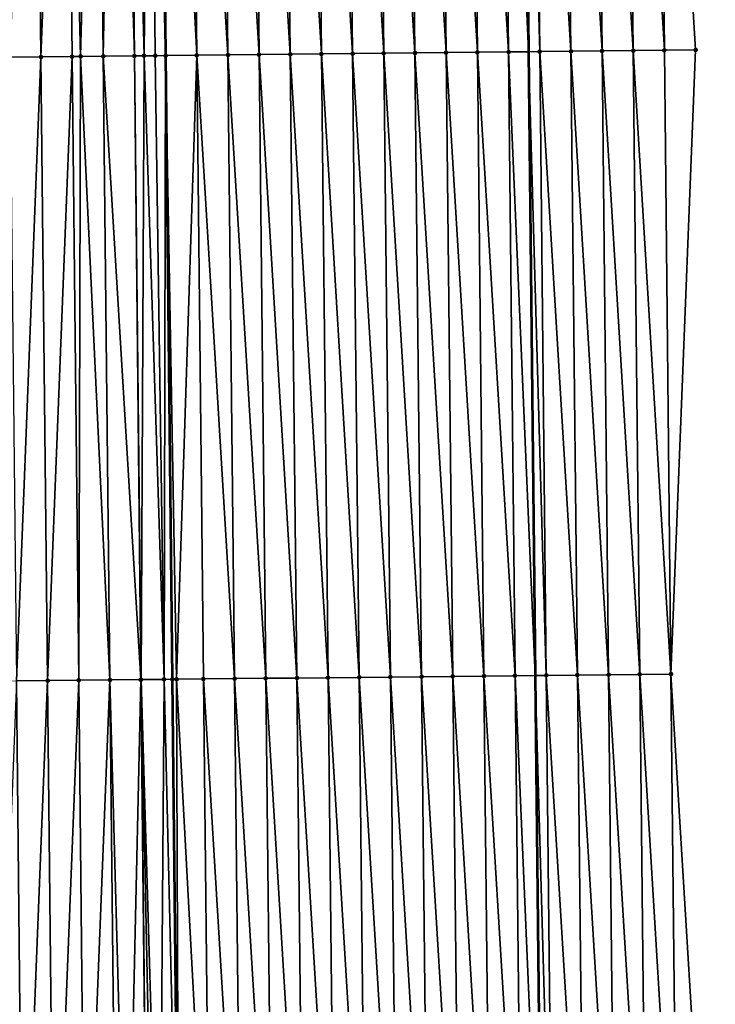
# Model space of a CAD drawing. Header units: feet. Extents: x 2007189 to 2022806, y 818621 to 837694.
# Tile 312 of 656: x 2011378 to 2011400, y 828697 to 828728. Entities that reach past the tile are written whole.
import ezdxf

# ---------------------------------------------------------------- set-up
doc = ezdxf.new("R2010")
doc.units = ezdxf.units.FT
doc.header["$MEASUREMENT"] = 0
for name, color, linetype, lineweight in [('EP_Travel Lane', 172, 'Continuous', 53), ('Road Shots', 141, 'Continuous', 100), ('Road X-Section', 40, 'Continuous', 13), ('STRIPING', 60, 'Continuous', 53)]:
    doc.layers.add(name, color=color, linetype=linetype, lineweight=lineweight)
doc.layers.add('I-77-MM17-21_SB-Surface-Border', color=7, linetype='Continuous')
doc.layers.add('I-77-MM17-21_SB-Surface-TIN', color=7, linetype='Continuous')

msp = doc.modelspace()

# ---------------------------------------------------------------- linework, layer by layer
at = {"layer": 'EP_Travel Lane'}
msp.add_polyline3d([(2011393.914893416, 828767.3816504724, 315.4839442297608), (2011394.126564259, 828747.3831386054, 315.3624302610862), (2011394.338235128, 828727.3846243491, 315.241375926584), (2011394.549908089, 828707.3859123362, 315.1546613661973), (2011394.761578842, 828687.3874090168, 315.0317053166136), (2011394.973251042, 828667.3887689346, 314.9325063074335), (2011395.18492275, 828647.3901753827, 314.8252060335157), (2011395.396594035, 828627.3916217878, 314.7109693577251), (2011395.58455164, 828607.3902502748, 314.5817992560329), (2011395.768281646, 828587.3914331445, 314.459898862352)], dxfattribs=at)
at = {"layer": 'I-77-MM17-21_SB-Surface-Border', "color": 3, "linetype": 'Continuous', "lineweight": -3}
msp.add_polyline3d([(2011398.268655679, 828767.4284774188, 315.3537378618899), (2011398.480310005, 828747.4299312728, 315.2381459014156), (2011399.69190534, 828727.4422504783, 315.0735015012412), (2011398.903618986, 828707.4328078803, 315.012427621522), (2011400.115215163, 828687.4450476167, 314.861600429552), (2011400.326870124, 828667.4464414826, 314.7564678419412), (2011399.538583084, 828647.4370634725, 314.6841787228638), (2011399.750237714, 828627.438488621, 314.5736068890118), (2011398.958411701, 828607.4260055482, 314.4802499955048), (2011400.165808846, 828587.4380073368, 314.3315114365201)], dxfattribs=at)
at = {"layer": 'I-77-MM17-21_SB-Surface-TIN', "color": 128, "linetype": 'Continuous', "lineweight": -3}
for points in [[(2011385.692705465, 828727.2925669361, 315.3383063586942), (2011385.481052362, 828747.2909975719, 315.4739449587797), (2011384.481109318, 828747.280324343, 315.4896528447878)], [(2011386.692648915, 828727.3032017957, 315.3292714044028), (2011386.480995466, 828747.3016650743, 315.4592327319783), (2011385.481052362, 828747.2909975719, 315.4739449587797)], [(2011385.692705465, 828727.2925669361, 315.3383063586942), (2011386.692648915, 828727.3032017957, 315.3292714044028), (2011385.481052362, 828747.2909975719, 315.4739449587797)], [(2011387.692592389, 828727.3138343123, 315.3206438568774), (2011387.480938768, 828747.3123139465, 315.4477597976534), (2011386.480995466, 828747.3016650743, 315.4592327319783)], [(2011386.692648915, 828727.3032017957, 315.3292714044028), (2011387.692592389, 828727.3138343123, 315.3206438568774), (2011386.480995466, 828747.3016650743, 315.4592327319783)], [(2011388.692535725, 828727.3244798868, 315.3097458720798), (2011388.480881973, 828747.3229718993, 315.4347079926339), (2011387.480938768, 828747.3123139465, 315.4477597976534)], [(2011387.692592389, 828727.3138343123, 315.3206438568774), (2011388.692535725, 828727.3244798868, 315.3097458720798), (2011387.480938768, 828747.3123139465, 315.4477597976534)], [(2011389.692479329, 828727.3351001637, 315.3032464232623), (2011389.480825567, 828747.3335931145, 315.4280437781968), (2011388.480881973, 828747.3229718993, 315.4347079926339)], [(2011388.692535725, 828727.3244798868, 315.3097458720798), (2011389.692479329, 828727.3351001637, 315.3032464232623), (2011388.480881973, 828747.3229718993, 315.4347079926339)], [(2011390.692422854, 828727.345728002, 315.2954322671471), (2011390.48076905, 828747.3442247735, 315.419563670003), (2011389.480825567, 828747.3335931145, 315.4280437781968)], [(2011389.692479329, 828727.3351001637, 315.3032464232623), (2011390.692422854, 828727.345728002, 315.2954322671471), (2011389.480825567, 828747.3335931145, 315.4280437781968)], [(2011391.692366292, 828727.356363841, 315.2862270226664), (2011391.480712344, 828747.3548742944, 315.4079779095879), (2011390.48076905, 828747.3442247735, 315.419563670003)], [(2011390.692422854, 828727.345728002, 315.2954322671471), (2011391.692366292, 828727.356363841, 315.2862270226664), (2011390.48076905, 828747.3442247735, 315.419563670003)], [(2011392.692309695, 828727.367003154, 315.2764177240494), (2011392.480655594, 828747.3655280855, 315.3956497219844), (2011391.480712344, 828747.3548742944, 315.4079779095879)], [(2011391.692366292, 828727.356363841, 315.2862270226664), (2011392.692309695, 828727.367003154, 315.2764177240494), (2011391.480712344, 828747.3548742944, 315.4079779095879)], [(2011393.692252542, 828727.3776949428, 315.2574844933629), (2011393.480598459, 828747.3762181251, 315.3770189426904), (2011392.480655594, 828747.3655280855, 315.3956497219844)], [(2011392.692309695, 828727.367003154, 315.2764177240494), (2011393.692252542, 828727.3776949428, 315.2574844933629), (2011392.480655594, 828747.3655280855, 315.3956497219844)], [(2011393.480598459, 828747.3762181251, 315.3770189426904), (2011394.338235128, 828727.3846243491, 315.241375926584), (2011394.126564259, 828747.3831386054, 315.3624302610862)], [(2011393.692252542, 828727.3776949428, 315.2574844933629), (2011394.338235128, 828727.3846243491, 315.241375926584), (2011393.480598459, 828747.3762181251, 315.3770189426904)], [(2011394.692195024, 828727.3884212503, 315.2325493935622), (2011394.480541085, 828747.3869308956, 315.3544359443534), (2011394.126564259, 828747.3831386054, 315.3624302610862)], [(2011394.692195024, 828727.3884212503, 315.2325493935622), (2011394.126564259, 828747.3831386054, 315.3624302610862), (2011394.338235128, 828727.3846243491, 315.241375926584)], [(2011395.692137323, 828727.3991648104, 315.204614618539), (2011395.480483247, 828747.397687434, 315.3242430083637), (2011394.480541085, 828747.3869308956, 315.3544359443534)], [(2011394.692195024, 828727.3884212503, 315.2325493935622), (2011395.692137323, 828727.3991648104, 315.204614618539), (2011394.480541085, 828747.3869308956, 315.3544359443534)], [(2011396.692079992, 828727.4098734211, 315.1827564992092), (2011396.480425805, 828747.4084064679, 315.3005709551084), (2011395.480483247, 828747.397687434, 315.3242430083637)], [(2011395.692137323, 828727.3991648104, 315.204614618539), (2011396.692079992, 828727.4098734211, 315.1827564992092), (2011395.480483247, 828747.397687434, 315.3242430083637)], [(2011397.692022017, 828727.4206428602, 315.1503221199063), (2011397.480368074, 828747.4191529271, 315.2721304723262), (2011396.480425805, 828747.4084064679, 315.3005709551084)], [(2011396.692079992, 828727.4098734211, 315.1827564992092), (2011397.692022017, 828727.4206428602, 315.1503221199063), (2011396.480425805, 828747.4084064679, 315.3005709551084)], [(2011398.691963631, 828727.4314511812, 315.1111273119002), (2011398.480310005, 828747.4299312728, 315.2381459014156), (2011397.480368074, 828747.4191529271, 315.2721304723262)], [(2011397.692022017, 828727.4206428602, 315.1503221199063), (2011398.691963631, 828727.4314511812, 315.1111273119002), (2011397.480368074, 828747.4191529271, 315.2721304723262)], [(2011398.691963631, 828727.4314511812, 315.1111273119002), (2011399.69190534, 828727.4422504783, 315.0735015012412), (2011398.480310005, 828747.4299312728, 315.2381459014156)], [(2011377.693151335, 828727.2081054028, 315.3032481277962), (2011378.48144304, 828747.2170424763, 315.4521918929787), (2011377.481497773, 828747.2065793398, 315.4313708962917)], [(2011377.693151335, 828727.2081054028, 315.3032481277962), (2011378.693096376, 828727.2185898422, 315.3203668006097), (2011378.48144304, 828747.2170424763, 315.4521918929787)], [(2011378.693096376, 828727.2185898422, 315.3203668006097), (2011379.481388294, 828747.2275068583, 315.4727963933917), (2011378.48144304, 828747.2170424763, 315.4521918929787)], [(2011378.693096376, 828727.2185898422, 315.3203668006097), (2011379.693041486, 828727.2290678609, 315.3386019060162), (2011379.481388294, 828747.2275068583, 315.4727963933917)], [(2011379.965943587, 828727.2319288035, 315.3433503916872), (2011380.481333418, 828747.2379834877, 315.4912713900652), (2011379.481388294, 828747.2275068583, 315.4727963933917)], [(2011379.693041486, 828727.2290678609, 315.3386019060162), (2011379.965943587, 828727.2319288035, 315.3433503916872), (2011379.481388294, 828747.2275068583, 315.4727963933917)], [(2011379.965943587, 828727.2319288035, 315.3433503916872), (2011380.692986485, 828727.2395562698, 315.3550303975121), (2011380.481333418, 828747.2379834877, 315.4912713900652)], [(2011380.692986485, 828727.2395562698, 315.3550303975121), (2011381.080868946, 828747.244277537, 315.5001591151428), (2011380.481333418, 828747.2379834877, 315.4912713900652)], [(2011380.692986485, 828727.2395562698, 315.3550303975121), (2011381.692931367, 828727.2500558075, 315.3695239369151), (2011381.080868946, 828747.244277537, 315.5001591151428)], [(2011381.692931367, 828727.2500558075, 315.3695239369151), (2011381.481278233, 828747.2484893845, 315.5046576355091), (2011381.080868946, 828747.244277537, 315.5001591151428)], [(2011382.004021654, 828727.2533352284, 315.3717839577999), (2011382.177665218, 828747.2558331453, 315.5092536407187), (2011381.481278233, 828747.2484893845, 315.5046576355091)], [(2011381.692931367, 828727.2500558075, 315.3695239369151), (2011382.004021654, 828727.2533352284, 315.3717839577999), (2011381.481278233, 828747.2484893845, 315.5046576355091)], [(2011382.004021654, 828727.2533352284, 315.3717839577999), (2011382.359144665, 828727.2570897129, 315.3724716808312), (2011382.177665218, 828747.2558331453, 315.5092536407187)], [(2011382.177665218, 828747.2558331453, 315.5092536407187), (2011382.692867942, 828727.2606274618, 315.3714646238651), (2011382.481215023, 828747.2590406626, 315.5101395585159)], [(2011382.359144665, 828727.2570897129, 315.3724716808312), (2011382.692867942, 828727.2606274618, 315.3714646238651), (2011382.177665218, 828747.2558331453, 315.5092536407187)], [(2011382.664018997, 828747.2609744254, 315.510302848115), (2011382.481215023, 828747.2590406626, 315.5101395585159), (2011382.692867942, 828727.2606274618, 315.3714646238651)], [(2011383.692818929, 828727.2712628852, 315.3623455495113), (2011383.481166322, 828747.269646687, 315.5061304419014), (2011382.664018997, 828747.2609744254, 315.510302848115)], [(2011383.692818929, 828727.2712628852, 315.3623455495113), (2011382.664018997, 828747.2609744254, 315.510302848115), (2011382.692867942, 828727.2606274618, 315.3714646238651)], [(2011384.692762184, 828727.2819161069, 315.3501179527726), (2011384.481109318, 828747.280324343, 315.4896528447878), (2011383.481166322, 828747.269646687, 315.5061304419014)], [(2011383.692818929, 828727.2712628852, 315.3623455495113), (2011384.692762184, 828727.2819161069, 315.3501179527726), (2011383.481166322, 828747.269646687, 315.5061304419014)], [(2011384.692762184, 828727.2819161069, 315.3501179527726), (2011385.692705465, 828727.2925669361, 315.3383063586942), (2011384.481109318, 828747.280324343, 315.4896528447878)], [(2011396.903735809, 828707.411186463, 315.0916507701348), (2011396.692079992, 828727.4098734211, 315.1827564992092), (2011395.692137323, 828727.3991648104, 315.204614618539)], [(2011397.903677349, 828707.422001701, 315.0512516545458), (2011397.692022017, 828727.4206428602, 315.1503221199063), (2011396.692079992, 828727.4098734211, 315.1827564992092)], [(2011396.903735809, 828707.411186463, 315.0916507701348), (2011397.903677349, 828707.422001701, 315.0512516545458), (2011396.692079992, 828727.4098734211, 315.1827564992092)], [(2011398.903618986, 828707.4328078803, 315.012427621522), (2011398.691963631, 828727.4314511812, 315.1111273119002), (2011397.692022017, 828727.4206428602, 315.1503221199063)], [(2011397.903677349, 828707.422001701, 315.0512516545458), (2011398.903618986, 828707.4328078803, 315.012427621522), (2011397.692022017, 828727.4206428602, 315.1503221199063)], [(2011398.903618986, 828707.4328078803, 315.012427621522), (2011399.69190534, 828727.4422504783, 315.0735015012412), (2011398.691963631, 828727.4314511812, 315.1111273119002)], [(2011377.904805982, 828707.2095287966, 315.1929862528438), (2011378.693096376, 828727.2185898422, 315.3203668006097), (2011377.693151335, 828727.2081054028, 315.3032481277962)], [(2011377.904805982, 828707.2095287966, 315.1929862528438), (2011378.904751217, 828707.2199950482, 315.213265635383), (2011378.693096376, 828727.2185898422, 315.3203668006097)], [(2011378.904751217, 828707.2199950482, 315.213265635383), (2011379.693041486, 828727.2290678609, 315.3386019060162), (2011378.693096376, 828727.2185898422, 315.3203668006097)], [(2011378.904751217, 828707.2199950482, 315.213265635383), (2011379.904696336, 828707.2304722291, 315.2316447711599), (2011379.693041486, 828727.2290678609, 315.3386019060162)], [(2011379.904696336, 828707.2304722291, 315.2316447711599), (2011379.965943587, 828727.2319288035, 315.3433503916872), (2011379.693041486, 828727.2290678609, 315.3386019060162)], [(2011379.904696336, 828707.2304722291, 315.2316447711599), (2011380.904641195, 828707.2409738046, 315.2457823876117), (2011379.965943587, 828727.2319288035, 315.3433503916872)], [(2011380.904641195, 828707.2409738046, 315.2457823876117), (2011380.692986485, 828727.2395562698, 315.3550303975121), (2011379.965943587, 828727.2319288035, 315.3433503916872)], [(2011381.897068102, 828707.2513741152, 315.2636923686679), (2011381.692931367, 828727.2500558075, 315.3695239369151), (2011380.692986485, 828727.2395562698, 315.3550303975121)], [(2011380.904641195, 828707.2409738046, 315.2457823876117), (2011381.897068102, 828707.2513741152, 315.2636923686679), (2011380.692986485, 828727.2395562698, 315.3550303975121)], [(2011381.904586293, 828707.2514529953, 315.2638120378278), (2011382.004021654, 828727.2533352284, 315.3717839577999), (2011381.692931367, 828727.2500558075, 315.3695239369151)], [(2011381.897068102, 828707.2513741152, 315.2636923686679), (2011381.904586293, 828707.2514529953, 315.2638120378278), (2011381.692931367, 828727.2500558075, 315.3695239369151)], [(2011381.904586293, 828707.2514529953, 315.2638120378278), (2011382.644169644, 828707.2592313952, 315.272324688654), (2011382.004021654, 828727.2533352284, 315.3717839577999)], [(2011382.644169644, 828707.2592313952, 315.272324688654), (2011382.359144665, 828727.2570897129, 315.3724716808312), (2011382.004021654, 828727.2533352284, 315.3717839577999)], [(2011382.644169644, 828707.2592313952, 315.272324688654), (2011382.692867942, 828727.2606274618, 315.3714646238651), (2011382.359144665, 828727.2570897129, 315.3724716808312)], [(2011382.644169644, 828707.2592313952, 315.272324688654), (2011382.904523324, 828707.2619815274, 315.2732488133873), (2011382.692867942, 828727.2606274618, 315.3714646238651)], [(2011383.044337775, 828707.2634603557, 315.2734044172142), (2011383.692818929, 828727.2712628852, 315.3623455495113), (2011382.692867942, 828727.2606274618, 315.3714646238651)], [(2011383.044337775, 828707.2634603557, 315.2734044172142), (2011382.692867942, 828727.2606274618, 315.3714646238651), (2011382.904523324, 828707.2619815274, 315.2732488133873)], [(2011383.044337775, 828707.2634603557, 315.2734044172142), (2011383.904474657, 828707.2725842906, 315.2698067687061), (2011383.692818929, 828727.2712628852, 315.3623455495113)], [(2011384.904417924, 828707.2832363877, 315.2577730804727), (2011384.692762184, 828727.2819161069, 315.3501179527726), (2011383.692818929, 828727.2712628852, 315.3623455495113)], [(2011383.904474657, 828707.2725842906, 315.2698067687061), (2011384.904417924, 828707.2832363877, 315.2577730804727), (2011383.692818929, 828727.2712628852, 315.3623455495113)], [(2011385.904361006, 828707.2939059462, 315.2427033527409), (2011385.692705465, 828727.2925669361, 315.3383063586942), (2011384.692762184, 828727.2819161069, 315.3501179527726)], [(2011384.904417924, 828707.2832363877, 315.2577730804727), (2011385.904361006, 828707.2939059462, 315.2427033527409), (2011384.692762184, 828727.2819161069, 315.3501179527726)], [(2011386.904304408, 828707.3045453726, 315.2328727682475), (2011386.692648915, 828727.3032017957, 315.3292714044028), (2011385.692705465, 828727.2925669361, 315.3383063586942)], [(2011385.904361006, 828707.2939059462, 315.2427033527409), (2011386.904304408, 828707.3045453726, 315.2328727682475), (2011385.692705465, 828727.2925669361, 315.3383063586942)], [(2011387.904247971, 828707.3151695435, 315.225694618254), (2011387.692592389, 828727.3138343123, 315.3206438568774), (2011386.692648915, 828727.3032017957, 315.3292714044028)], [(2011386.904304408, 828707.3045453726, 315.2328727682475), (2011387.904247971, 828707.3151695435, 315.225694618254), (2011386.692648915, 828727.3032017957, 315.3292714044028)], [(2011388.904191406, 828707.3258057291, 315.2164274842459), (2011388.692535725, 828727.3244798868, 315.3097458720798), (2011387.692592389, 828727.3138343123, 315.3206438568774)], [(2011387.904247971, 828707.3151695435, 315.225694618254), (2011388.904191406, 828707.3258057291, 315.2164274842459), (2011387.692592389, 828727.3138343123, 315.3206438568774)], [(2011389.904135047, 828707.3364225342, 315.2105300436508), (2011389.692479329, 828727.3351001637, 315.3032464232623), (2011388.692535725, 828727.3244798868, 315.3097458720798)], [(2011388.904191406, 828707.3258057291, 315.2164274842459), (2011389.904135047, 828707.3364225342, 315.2105300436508), (2011388.692535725, 828727.3244798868, 315.3097458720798)], [(2011390.904078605, 828707.3470471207, 315.2032796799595), (2011390.692422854, 828727.345728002, 315.2954322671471), (2011389.692479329, 828727.3351001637, 315.3032464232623)], [(2011389.904135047, 828707.3364225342, 315.2105300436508), (2011390.904078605, 828707.3470471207, 315.2032796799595), (2011389.692479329, 828727.3351001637, 315.3032464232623)], [(2011391.904022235, 828707.3576649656, 315.1972014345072), (2011391.692366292, 828727.356363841, 315.2862270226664), (2011390.692422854, 828727.345728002, 315.2954322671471)], [(2011390.904078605, 828707.3470471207, 315.2032796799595), (2011391.904022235, 828707.3576649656, 315.1972014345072), (2011390.692422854, 828727.345728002, 315.2954322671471)], [(2011392.903965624, 828707.3683055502, 315.1871694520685), (2011392.692309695, 828727.367003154, 315.2764177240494), (2011391.692366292, 828727.356363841, 315.2862270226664)], [(2011391.904022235, 828707.3576649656, 315.1972014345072), (2011392.903965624, 828707.3683055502, 315.1871694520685), (2011391.692366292, 828727.356363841, 315.2862270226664)], [(2011393.903908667, 828707.3789788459, 315.171449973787), (2011393.692252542, 828727.3776949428, 315.2574844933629), (2011392.692309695, 828727.367003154, 315.2764177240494)], [(2011392.903965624, 828707.3683055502, 315.1871694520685), (2011393.903908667, 828707.3789788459, 315.171449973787), (2011392.692309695, 828727.367003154, 315.2764177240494)], [(2011393.692252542, 828727.3776949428, 315.2574844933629), (2011394.549908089, 828707.3859123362, 315.1546613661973), (2011394.338235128, 828727.3846243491, 315.241375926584)], [(2011393.903908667, 828707.3789788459, 315.171449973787), (2011394.549908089, 828707.3859123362, 315.1546613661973), (2011393.692252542, 828727.3776949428, 315.2574844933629)], [(2011394.903851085, 828707.3897111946, 315.1454628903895), (2011394.692195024, 828727.3884212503, 315.2325493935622), (2011394.338235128, 828727.3846243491, 315.241375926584)], [(2011394.903851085, 828707.3897111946, 315.1454628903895), (2011394.338235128, 828727.3846243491, 315.241375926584), (2011394.549908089, 828707.3859123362, 315.1546613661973)], [(2011395.903793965, 828707.4003998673, 315.1270697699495), (2011395.692137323, 828727.3991648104, 315.204614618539), (2011394.692195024, 828727.3884212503, 315.2325493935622)], [(2011394.903851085, 828707.3897111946, 315.1454628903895), (2011395.903793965, 828707.4003998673, 315.1270697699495), (2011394.692195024, 828727.3884212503, 315.2325493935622)], [(2011395.903793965, 828707.4003998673, 315.1270697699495), (2011396.903735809, 828707.411186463, 315.0916507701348), (2011395.692137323, 828727.3991648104, 315.204614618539)], [(2011377.116514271, 828687.2005922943, 315.0439415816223), (2011378.11645936, 828687.2110722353, 315.0618424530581), (2011377.904805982, 828707.2095287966, 315.1929862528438)], [(2011378.11645936, 828687.2110722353, 315.0618424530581), (2011378.904751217, 828707.2199950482, 315.213265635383), (2011377.904805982, 828707.2095287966, 315.1929862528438)], [(2011378.11645936, 828687.2110722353, 315.0618424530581), (2011379.116404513, 828687.2215461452, 315.0807918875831), (2011378.904751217, 828707.2199950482, 315.213265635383)], [(2011379.116404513, 828687.2215461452, 315.0807918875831), (2011379.904696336, 828707.2304722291, 315.2316447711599), (2011378.904751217, 828707.2199950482, 315.213265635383)], [(2011379.116404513, 828687.2215461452, 315.0807918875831), (2011380.116349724, 828687.2320145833, 315.1006927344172), (2011379.904696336, 828707.2304722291, 315.2316447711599)], [(2011380.116349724, 828687.2320145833, 315.1006927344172), (2011380.904641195, 828707.2409738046, 315.2457823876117), (2011379.904696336, 828707.2304722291, 315.2316447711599)], [(2011380.116349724, 828687.2320145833, 315.1006927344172), (2011381.116294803, 828687.2424955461, 315.1184158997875), (2011380.904641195, 828707.2409738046, 315.2457823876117)], [(2011381.448796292, 828687.2459825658, 315.1239801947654), (2011381.897068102, 828707.2513741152, 315.2636923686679), (2011380.904641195, 828707.2409738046, 315.2457823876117)], [(2011381.116294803, 828687.2424955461, 315.1184158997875), (2011381.448796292, 828687.2459825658, 315.1239801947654), (2011380.904641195, 828707.2409738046, 315.2457823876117)], [(2011381.448796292, 828687.2459825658, 315.1239801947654), (2011382.116239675, 828687.2529959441, 315.1327598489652), (2011381.897068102, 828707.2513741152, 315.2636923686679)], [(2011382.116239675, 828687.2529959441, 315.1327598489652), (2011381.904586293, 828707.2514529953, 315.2638120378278), (2011381.897068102, 828707.2513741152, 315.2636923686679)], [(2011382.500357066, 828687.2570533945, 315.1341248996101), (2011382.644169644, 828707.2592313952, 315.272324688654), (2011381.904586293, 828707.2514529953, 315.2638120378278)], [(2011382.116239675, 828687.2529959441, 315.1327598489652), (2011382.314938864, 828687.2550924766, 315.1338721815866), (2011381.904586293, 828707.2514529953, 315.2638120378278)], [(2011382.314938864, 828687.2550924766, 315.1338721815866), (2011382.500357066, 828687.2570533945, 315.1341248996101), (2011381.904586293, 828707.2514529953, 315.2638120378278)], [(2011382.500357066, 828687.2570533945, 315.1341248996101), (2011383.116176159, 828687.2635762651, 315.1331936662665), (2011382.644169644, 828707.2592313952, 315.272324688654)], [(2011382.644169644, 828707.2592313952, 315.272324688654), (2011383.116176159, 828687.2635762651, 315.1331936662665), (2011382.904523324, 828707.2619815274, 315.2732488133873)], [(2011383.044337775, 828707.2634603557, 315.2734044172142), (2011382.904523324, 828707.2619815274, 315.2732488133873), (2011383.116176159, 828687.2635762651, 315.1331936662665)], [(2011384.116127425, 828687.2741853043, 315.1286620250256), (2011383.904474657, 828707.2725842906, 315.2698067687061), (2011383.044337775, 828707.2634603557, 315.2734044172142)], [(2011384.116127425, 828687.2741853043, 315.1286620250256), (2011383.044337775, 828707.2634603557, 315.2734044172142), (2011383.116176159, 828687.2635762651, 315.1331936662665)], [(2011385.116070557, 828687.2848501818, 315.1144078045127), (2011384.904417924, 828707.2832363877, 315.2577730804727), (2011383.904474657, 828707.2725842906, 315.2698067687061)], [(2011384.116127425, 828687.2741853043, 315.1286620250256), (2011385.116070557, 828687.2848501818, 315.1144078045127), (2011383.904474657, 828707.2725842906, 315.2698067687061)], [(2011386.116013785, 828687.2955059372, 315.1017396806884), (2011385.904361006, 828707.2939059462, 315.2427033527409), (2011384.904417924, 828707.2832363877, 315.2577730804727)], [(2011385.116070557, 828687.2848501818, 315.1144078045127), (2011386.116013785, 828687.2955059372, 315.1017396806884), (2011384.904417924, 828707.2832363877, 315.2577730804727)], [(2011387.115957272, 828687.3061372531, 315.0933208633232), (2011386.904304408, 828707.3045453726, 315.2328727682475), (2011385.904361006, 828707.2939059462, 315.2427033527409)], [(2011386.116013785, 828687.2955059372, 315.1017396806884), (2011387.115957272, 828687.3061372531, 315.0933208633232), (2011385.904361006, 828707.2939059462, 315.2427033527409)], [(2011388.115900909, 828687.3167544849, 315.0873508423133), (2011387.904247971, 828707.3151695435, 315.225694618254), (2011386.904304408, 828707.3045453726, 315.2328727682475)], [(2011387.115957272, 828687.3061372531, 315.0933208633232), (2011388.115900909, 828687.3167544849, 315.0873508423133), (2011386.904304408, 828707.3045453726, 315.2328727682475)], [(2011389.115844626, 828687.3273640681, 315.0827106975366), (2011388.904191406, 828707.3258057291, 315.2164274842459), (2011387.904247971, 828707.3151695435, 315.225694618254)], [(2011388.115900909, 828687.3167544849, 315.0873508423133), (2011389.115844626, 828687.3273640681, 315.0827106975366), (2011387.904247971, 828707.3151695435, 315.225694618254)], [(2011390.115788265, 828687.3379810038, 315.0767921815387), (2011389.904135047, 828707.3364225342, 315.2105300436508), (2011388.904191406, 828707.3258057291, 315.2164274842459)], [(2011389.115844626, 828687.3273640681, 315.0827106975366), (2011390.115788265, 828687.3379810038, 315.0767921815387), (2011388.904191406, 828707.3258057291, 315.2164274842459)], [(2011391.11573196, 828687.348592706, 315.0717836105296), (2011390.904078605, 828707.3470471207, 315.2032796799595), (2011389.904135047, 828707.3364225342, 315.2105300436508)], [(2011390.115788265, 828687.3379810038, 315.0767921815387), (2011391.11573196, 828687.348592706, 315.0717836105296), (2011389.904135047, 828707.3364225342, 315.2105300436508)], [(2011392.115675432, 828687.35922546, 315.0631147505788), (2011391.904022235, 828707.3576649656, 315.1972014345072), (2011390.904078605, 828707.3470471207, 315.2032796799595)], [(2011391.11573196, 828687.348592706, 315.0717836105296), (2011392.115675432, 828687.35922546, 315.0631147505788), (2011390.904078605, 828707.3470471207, 315.2032796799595)], [(2011393.115618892, 828687.3698592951, 315.0542579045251), (2011392.903965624, 828707.3683055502, 315.1871694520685), (2011391.904022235, 828707.3576649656, 315.1972014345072)], [(2011392.115675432, 828687.35922546, 315.0631147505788), (2011393.115618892, 828687.3698592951, 315.0542579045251), (2011391.904022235, 828707.3576649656, 315.1972014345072)], [(2011394.115562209, 828687.3805066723, 315.0430464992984), (2011393.903908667, 828707.3789788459, 315.171449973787), (2011392.903965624, 828707.3683055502, 315.1871694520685)], [(2011393.115618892, 828687.3698592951, 315.0542579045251), (2011394.115562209, 828687.3805066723, 315.0430464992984), (2011392.903965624, 828707.3683055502, 315.1871694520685)], [(2011393.903908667, 828707.3789788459, 315.171449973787), (2011394.761578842, 828687.3874090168, 315.0317053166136), (2011394.549908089, 828707.3859123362, 315.1546613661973)], [(2011394.115562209, 828687.3805066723, 315.0430464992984), (2011394.761578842, 828687.3874090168, 315.0317053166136), (2011393.903908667, 828707.3789788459, 315.171449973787)], [(2011395.115505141, 828687.3911905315, 315.0254919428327), (2011394.903851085, 828707.3897111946, 315.1454628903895), (2011394.549908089, 828707.3859123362, 315.1546613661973)], [(2011395.115505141, 828687.3911905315, 315.0254919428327), (2011394.549908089, 828707.3859123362, 315.1546613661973), (2011394.761578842, 828687.3874090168, 315.0317053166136)], [(2011396.11544672, 828687.4020021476, 314.98572421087), (2011395.903793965, 828707.4003998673, 315.1270697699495), (2011394.903851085, 828707.3897111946, 315.1454628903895)], [(2011395.115505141, 828687.3911905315, 315.0254919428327), (2011396.11544672, 828687.4020021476, 314.98572421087), (2011394.903851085, 828707.3897111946, 315.1454628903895)], [(2011397.115389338, 828687.4127155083, 314.9630402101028), (2011396.903735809, 828707.411186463, 315.0916507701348), (2011395.903793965, 828707.4003998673, 315.1270697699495)], [(2011396.11544672, 828687.4020021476, 314.98572421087), (2011397.115389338, 828687.4127155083, 314.9630402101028), (2011395.903793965, 828707.4003998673, 315.1270697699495)], [(2011398.115331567, 828687.4234657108, 314.9339504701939), (2011397.903677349, 828707.422001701, 315.0512516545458), (2011396.903735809, 828707.411186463, 315.0916507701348)], [(2011397.115389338, 828687.4127155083, 314.9630402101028), (2011398.115331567, 828687.4234657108, 314.9339504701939), (2011396.903735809, 828707.411186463, 315.0916507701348)], [(2011399.115273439, 828687.434249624, 314.8989994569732), (2011398.903618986, 828707.4328078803, 315.012427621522), (2011397.903677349, 828707.422001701, 315.0512516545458)], [(2011398.115331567, 828687.4234657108, 314.9339504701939), (2011399.115273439, 828687.434249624, 314.8989994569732), (2011397.903677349, 828707.422001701, 315.0512516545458)], [(2011399.115273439, 828687.434249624, 314.8989994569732), (2011400.115215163, 828687.4450476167, 314.861600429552), (2011398.903618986, 828707.4328078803, 315.012427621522)]]:
    msp.add_3dface(points, dxfattribs=at)
at = {"layer": 'Road Shots', "lineweight": 100}
for p in [(2011396.692079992, 828727.4098734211, 315.1827564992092), (2011397.692022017, 828727.4206428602, 315.1503221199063), (2011398.691963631, 828727.4314511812, 315.1111273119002), (2011399.69190534, 828727.4422504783, 315.0735015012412), (2011378.693096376, 828727.2185898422, 315.3203668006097), (2011379.693041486, 828727.2290678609, 315.3386019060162), (2011379.965943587, 828727.2319288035, 315.3433503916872), (2011380.692986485, 828727.2395562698, 315.3550303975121), (2011381.692931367, 828727.2500558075, 315.3695239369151), (2011382.004021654, 828727.2533352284, 315.3717839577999), (2011382.359144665, 828727.2570897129, 315.3724716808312), (2011382.692875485, 828727.2606275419, 315.3714646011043), (2011383.692818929, 828727.2712628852, 315.3623455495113), (2011384.692762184, 828727.2819161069, 315.3501179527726), (2011385.692705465, 828727.2925669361, 315.3383063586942), (2011386.692648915, 828727.3032017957, 315.3292714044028), (2011387.692592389, 828727.3138343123, 315.3206438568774), (2011388.692535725, 828727.3244798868, 315.3097458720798), (2011389.692479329, 828727.3351001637, 315.3032464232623), (2011390.692422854, 828727.345728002, 315.2954322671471), (2011391.692366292, 828727.356363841, 315.2862270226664), (2011392.692309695, 828727.367003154, 315.2764177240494), (2011393.692252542, 828727.3776949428, 315.2574844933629), (2011394.692195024, 828727.3884212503, 315.2325493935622), (2011395.692137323, 828727.3991648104, 315.204614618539), (2011378.904751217, 828707.2199950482, 315.213265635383), (2011379.904696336, 828707.2304722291, 315.2316447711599), (2011380.904641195, 828707.2409738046, 315.2457823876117), (2011381.897068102, 828707.2513741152, 315.2636923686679), (2011381.904586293, 828707.2514529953, 315.2638120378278), (2011382.644169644, 828707.2592313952, 315.272324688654), (2011382.904530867, 828707.2619816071, 315.2732488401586), (2011383.044337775, 828707.2634603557, 315.2734044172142), (2011383.904474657, 828707.2725842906, 315.2698067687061), (2011384.904417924, 828707.2832363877, 315.2577730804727), (2011385.904361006, 828707.2939059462, 315.2427033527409), (2011386.904304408, 828707.3045453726, 315.2328727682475), (2011387.904247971, 828707.3151695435, 315.225694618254), (2011388.904191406, 828707.3258057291, 315.2164274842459), (2011389.904135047, 828707.3364225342, 315.2105300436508), (2011390.904078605, 828707.3470471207, 315.2032796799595), (2011391.904022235, 828707.3576649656, 315.1972014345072), (2011392.903965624, 828707.3683055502, 315.1871694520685), (2011393.903908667, 828707.3789788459, 315.171449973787), (2011394.903851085, 828707.3897111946, 315.1454628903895), (2011395.903793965, 828707.4003998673, 315.1270697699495), (2011396.903735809, 828707.411186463, 315.0916507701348), (2011397.903677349, 828707.422001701, 315.0512516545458), (2011398.903618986, 828707.4328078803, 315.012427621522)]:
    msp.add_point(p, dxfattribs=at)
at = {"layer": 'Road X-Section', "extrusion": (-0.01058272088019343, 0.9999274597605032, 0.005751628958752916), "elevation": 807383.0568312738, "flags": 128}
msp.add_lwpolyline([(-2020057.388970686, -4328.765870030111), (-2020056.388970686, -4328.728243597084), (-2020055.388970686, -4328.689048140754), (-2020054.388970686, -4328.656613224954), (-2020053.388970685, -4328.634754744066), (-2020052.388970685, -4328.606819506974), (-2020051.388970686, -4328.581883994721), (-2020050.388970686, -4328.562950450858), (-2020049.388970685, -4328.553140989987), (-2020048.388970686, -4328.543935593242), (-2020047.388970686, -4328.536121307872), (-2020046.388970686, -4328.529621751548), (-2020045.388970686, -4328.518723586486), (-2020044.388970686, -4328.510095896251), (-2020043.388970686, -4328.501060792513), (-2020042.388970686, -4328.489249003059), (-2020041.388970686, -4328.477021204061), (-2020040.388970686, -4328.467902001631), (-2020040.055221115, -4328.466894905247), (-2020039.700078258, -4328.467582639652), (-2020039.388970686, -4328.46984269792), (-2020038.388970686, -4328.484336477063), (-2020037.661887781, -4328.496016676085), (-2020037.388970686, -4328.500765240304), (-2020036.388970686, -4328.519000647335), (-2020035.388970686, -4328.536119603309), (-2020034.388970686, -4328.552594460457), (-2020033.388970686, -4328.576022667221), (-2020032.388970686, -4328.602001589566), (-2020031.388970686, -4328.623557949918), (-2020030.388970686, -4328.640991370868), (-2020029.388970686, -4328.65933787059), (-2020028.388970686, -4328.679495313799), (-2020027.388970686, -4328.699764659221), (-2020026.388970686, -4328.720728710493), (-2020025.388970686, -4328.741658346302), (-2020024.388970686, -4328.760820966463), (-2020023.388970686, -4328.778522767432), (-2020022.388970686, -4328.794838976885), (-2020021.388970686, -4328.810653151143), (-2020020.388970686, -4328.826417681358), (-2020019.388970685, -4328.842438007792), (-2020018.388970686, -4328.85831224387), (-2020017.388970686, -4328.875274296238), (-2020016.388970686, -4328.896740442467), (-2020015.388970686, -4328.922746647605), (-2020014.388970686, -4328.952521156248), (-2020013.535602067, -4328.980545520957)], dxfattribs=at)
at = {"layer": 'Road X-Section', "extrusion": (-0.01058271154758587, 0.9999274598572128, 0.005751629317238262), "elevation": 807363.0756829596, "flags": 128}
msp.add_lwpolyline([(-2020056.381435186, -4328.712308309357), (-2020055.381435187, -4328.673483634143), (-2020054.381435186, -4328.633083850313), (-2020053.381435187, -4328.597664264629), (-2020052.381435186, -4328.57927083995), (-2020051.381435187, -4328.553283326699), (-2020050.381435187, -4328.537563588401), (-2020049.381435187, -4328.527531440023), (-2020048.381435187, -4328.52145309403), (-2020047.381435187, -4328.51420261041), (-2020046.381435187, -4328.508305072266), (-2020045.381435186, -4328.49903778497), (-2020044.381435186, -4328.491859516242), (-2020043.381435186, -4328.482028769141), (-2020042.381435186, -4328.466958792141), (-2020041.381435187, -4328.454924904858), (-2020040.521249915, -4328.45132719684), (-2020040.381435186, -4328.451482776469), (-2020040.121059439, -4328.452406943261), (-2020039.381435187, -4328.460919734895), (-2020039.373916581, -4328.461039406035), (-2020038.381435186, -4328.47894968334), (-2020037.381435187, -4328.493087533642), (-2020036.381435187, -4328.511466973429), (-2020035.381435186, -4328.53174669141), (-2020034.381435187, -4328.55011740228), (-2020033.381435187, -4328.571683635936), (-2020032.381435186, -4328.593136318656), (-2020031.381435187, -4328.611795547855), (-2020030.381435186, -4328.627702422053), (-2020029.381435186, -4328.644945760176), (-2020028.381435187, -4328.66520128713), (-2020027.381435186, -4328.689694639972), (-2020026.381435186, -4328.715578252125), (-2020025.381435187, -4328.738112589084), (-2020024.381435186, -4328.757864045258), (-2020023.381435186, -4328.776557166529), (-2020022.381435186, -4328.794292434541), (-2020021.381435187, -4328.811491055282), (-2020020.381435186, -4328.829046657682), (-2020019.381435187, -4328.846560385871), (-2020018.381435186, -4328.865387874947), (-2020017.381435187, -4328.885513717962), (-2020016.381435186, -4328.907796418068), (-2020015.381435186, -4328.936262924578), (-2020014.381435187, -4328.970074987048), (-2020014.130107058, -4328.979216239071)], dxfattribs=at)
at = {"layer": 'STRIPING'}
msp.add_polyline3d([(2011382.269561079, 828767.2575506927, 315.6319851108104), (2011382.481215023, 828747.2590406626, 315.5101395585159), (2011382.692867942, 828727.2606274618, 315.3714646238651), (2011382.904523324, 828707.2619815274, 315.2732488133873), (2011383.116176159, 828687.2635762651, 315.1331936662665), (2011383.327832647, 828667.2648258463, 315.0531478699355), (2011383.539486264, 828647.2663467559, 314.9259243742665), (2011383.751141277, 828627.2677356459, 314.8216568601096), (2011383.959227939, 828607.2687935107, 314.6975475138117), (2011384.166680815, 828587.2702361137, 314.5738235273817)], dxfattribs=at)

doc.saveas('drawing.dxf')
